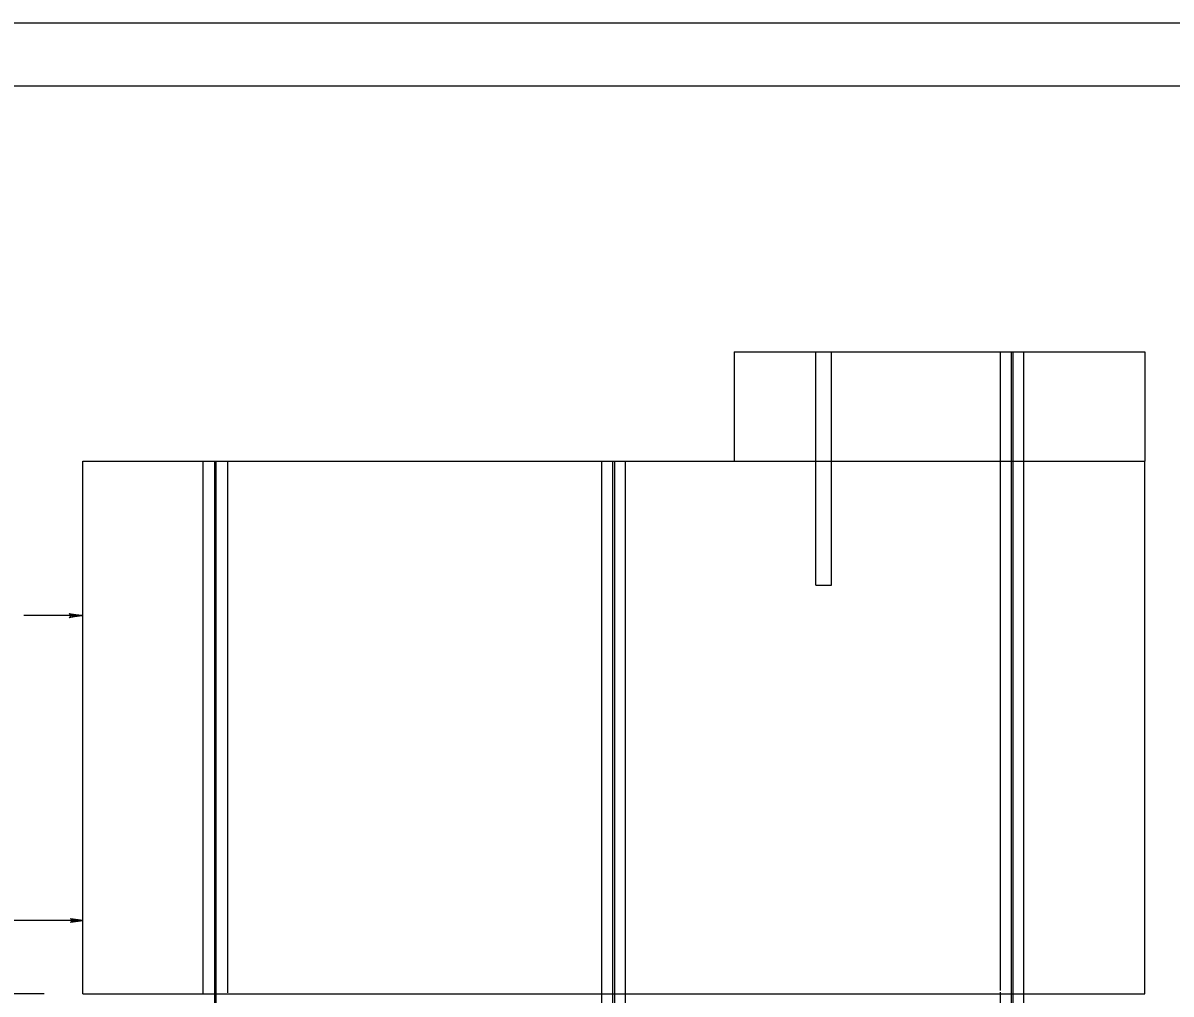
# Model space of a CAD drawing. Extents: x 637580 to 641008, y 294594 to 295782.
# Drawn here: x 637895.1 to 638169.4, y 295549.6 to 295781.6 of the extents above; entities that cross this region are included whole.
import ezdxf

# ---------------------------------------------------------------- set-up
doc = ezdxf.new("R2010")
doc.units = 0
for name, color, linetype in [('1', 7, 'Continuous'), ('2', 7, 'Continuous'), ('3', 7, 'Continuous'), ('PLT-BNDY', 7, 'Continuous')]:
    doc.layers.add(name, color=color, linetype=linetype)

# ---------------------------------------------------------------- blocks, each defined once
blk = doc.blocks.new('RARROW')
at = {"layer": '3'}
blk.add_lwpolyline([(-2.2695, 0.285), (-2.184875, 0.12075), (0, 0), (-2.2695, 0.285), (-2.38575, 0.384625), (0, 0), (-2.183125, -0.108), (-2.262875, -0.2705), (0, 0), (-2.38575, -0.379125), (-2.262875, -0.2705)], dxfattribs=at)

msp = doc.modelspace()

# ---------------------------------------------------------------- linework, layer by layer
at = {"layer": '1'}
msp.add_line((637620.31, 295766.63), (638406.31, 295766.63), dxfattribs=at)
at = {"layer": '2'}
for p, q in [((638065.06, 295703), (638065.06, 295676.88)), ((638065.06, 295703), (638163.19, 295703)), ((638084.56, 295647.25), (638084.56, 295703)), ((638088.31, 295647.25), (638088.31, 295703)), ((638128.69, 295550.38), (638128.69, 295703)), ((638131.31, 295500.38), (638131.31, 295703)), ((638131.69, 295500.5), (638131.69, 295703)), ((638134.31, 295549.88), (638134.31, 295703)), ((638163.19, 295703), (638163.19, 295676.88)), ((637909.44, 295549.63), (637909.44, 295676.88)), ((637909.44, 295676.88), (638163.19, 295676.88)), ((637938.19, 295549.5), (637938.19, 295676.88)), ((637940.94, 295461.88), (637940.94, 295676.88)), ((637941.31, 295461.88), (637941.31, 295676.88)), ((637944.06, 295549.88), (637944.06, 295676.88)), ((638033.44, 295549.88), (638033.44, 295676.88)), ((638036.06, 295453.5), (638036.06, 295676.88)), ((638036.56, 295453.5), (638036.56, 295676.88)), ((638039.06, 295549.88), (638039.06, 295676.88)), ((638163.19, 295549.63), (638163.19, 295676.88)), ((638084.56, 295647.25), (638088.31, 295647.25)), ((637909.19, 295640), (637895.31, 295640)), ((637909.44, 295567.13), (637719.19, 295567.13)), ((637900.19, 295549.63), (637854.94, 295549.63)), ((637909.44, 295549.63), (638163.19, 295549.63)), ((638033.44, 295461.13), (638033.44, 295549.88)), ((638039.06, 295461.13), (638039.06, 295549.88)), ((638128.69, 295434.63), (638128.69, 295550)), ((638134.31, 295434.63), (638134.31, 295549.88))]:
    msp.add_line(p, q, dxfattribs=at)
at = {"layer": 'PLT-BNDY'}
msp.add_lwpolyline([(637580.31, 295781.63), (638421.31, 295781.63), (638421.31, 295187.63), (637580.31, 295187.63)], close=True, dxfattribs=at)

# ---------------------------------------------------------------- block references
at = {"layer": '2', "xscale": 1.2574347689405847, "yscale": 1.3092961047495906}
for p in [(637909.19, 295640), (637909.44, 295567.13)]:
    msp.add_blockref('RARROW', p, dxfattribs=at)

doc.saveas('drawing.dxf')
